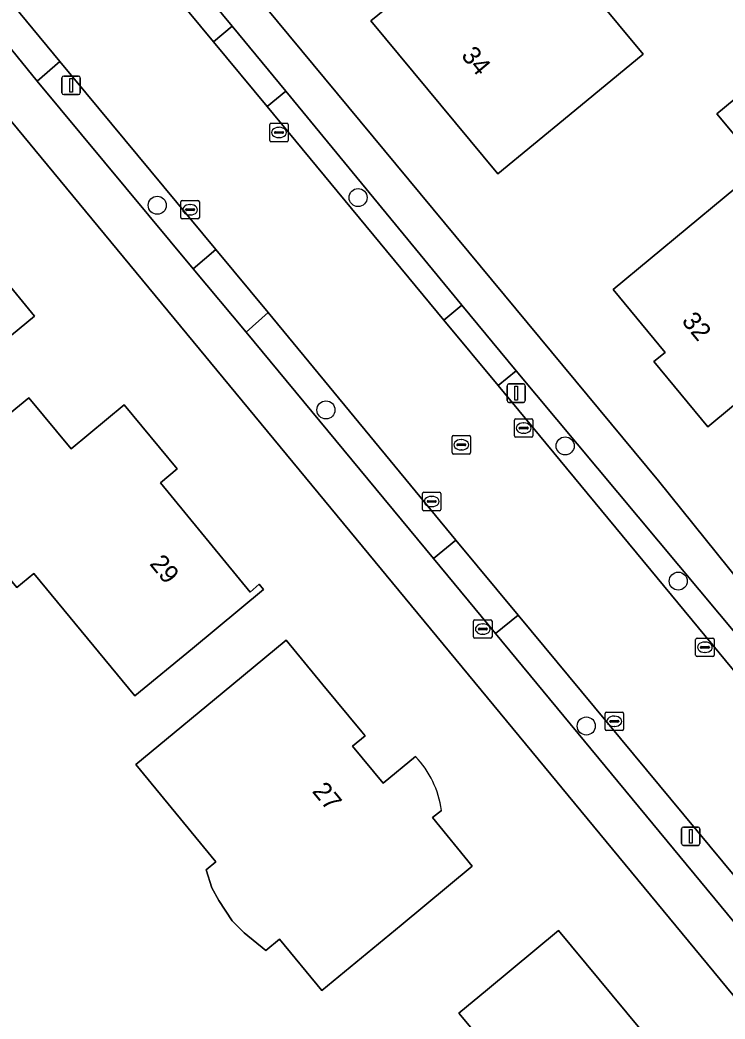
# Model space of a CAD drawing. Extents: x 157320 to 158835, y 386650 to 388491.
# Drawn here: x 158258.3 to 158296.5, y 387390.9 to 387445 of the extents above; entities that cross this region are included whole.
import ezdxf

# ---------------------------------------------------------------- set-up
doc = ezdxf.new("R2010")
doc.units = 0
for name, color, linetype in [('IMGEO_Berm_groen', 7, 'Continuous'), ('IMGEO_Boom', 7, 'Continuous'), ('IMGEO_Erf', 7, 'Continuous'), ('IMGEO_Groenvoorziening', 7, 'Continuous'), ('IMGEO_Kolk', 7, 'Continuous'), ('IMGEO_Lichtmast', 7, 'Continuous'), ('IMGEO_Pand', 7, 'Continuous'), ('IMGEO_Pand_nummerreeks', 7, 'Continuous'), ('IMGEO_Rijbaan_lokaal_gesloten', 7, 'Continuous'), ('IMGEO_Rioolput', 7, 'Continuous'), ('IMGEO_Voetpad_open', 7, 'Continuous')]:
    doc.layers.add(name, color=color, linetype=linetype)

msp = doc.modelspace()

# ---------------------------------------------------------------- linework, layer by layer
at = {"layer": 'IMGEO_Berm_groen'}
for points in [[(158260.473, 387442.752), (158259.239, 387441.686), (158267.695, 387431.513), (158268.909, 387432.564)], [(158271.748, 387429.153), (158270.558, 387428.081), (158280.706, 387415.819), (158281.92, 387416.821)], [(158285.302, 387412.755), (158284.067, 387411.76), (158299.994, 387392.491), (158301.222, 387393.553)]]:
    msp.add_lwpolyline(points, close=True, dxfattribs=at)
at = {"layer": 'IMGEO_Boom'}
for centre in [(158276.625, 387435.379), (158265.741, 387434.961), (158274.885, 387423.874), (158287.845, 387421.927), (158293.969, 387414.596), (158288.99, 387406.748)]:
    msp.add_circle(centre, 0.489, dxfattribs=at)
at = {"layer": 'IMGEO_Erf'}
for points in [[(158285.394, 387523.914), (158265.546, 387507.519), (158262.271, 387504.814), (158256.444, 387500), (158240.293, 387486.62), (158240, 387483.798), (158292.905, 387420.025), (158306.873, 387402.666), (158312.256, 387396.466), (158322.266, 387385.753)], [(158251.275, 387344.314), (158261.484, 387352.717), (158265.316, 387355.872), (158272.119, 387361.473), (158272.776, 387362.013), (158276.325, 387364.936), (158285.548, 387372.528), (158296.325, 387381.4), (158297.213, 387382.131), (158301.99, 387386.063), (158254.042, 387444.081)], [(158269.268, 387408.531), (158272.735, 387411.393), (158274.721, 387408.983), (158276.822, 387406.434), (158277.006, 387406.21), (158276.327, 387405.65), (158277.981, 387403.644), (158279.74, 387405.094)], [(158281.14, 387402.177), (158280.657, 387401.787), (158282.812, 387399.146), (158278.958, 387395.962), (158274.66, 387392.41), (158272.366, 387395.198), (158271.618, 387394.583), (158270.45, 387395.544), (158269.811, 387396.192), (158269.074, 387397.298), (158268.706, 387397.978), (158268.389, 387398.954), (158268.918, 387399.388), (158264.58, 387404.66), (158265.413, 387405.348), (158269.268, 387408.531)]]:
    msp.add_lwpolyline(points, dxfattribs=at)
for points in [[(158289.395, 387446.38), (158292.064, 387443.142), (158288.059, 387439.841), (158284.2, 387436.66), (158277.32, 387444.96), (158278.066, 387445.575), (158282.794, 387449.472), (158280.564, 387452.178), (158284.423, 387455.359), (158285.976, 387456.639), (158292.394, 387448.852)], [(158295.57, 387422.96), (158292.65, 387426.49), (158293.257, 387426.993), (158290.441, 387430.391), (158294.456, 387433.719), (158298.459, 387437.037), (158296.07, 387439.92), (158299.921, 387443.11), (158300.838, 387443.87), (158308.966, 387434.057), (158299.421, 387426.15)], [(158244.98, 387436.1), (158247.215, 387433.406), (158251.991, 387437.368), (158252.614, 387437.885), (158255.022, 387434.984), (158254.493, 387434.531), (158256.053, 387432.639), (158259.087, 387428.958), (158255.233, 387425.774), (158251.692, 387422.849), (158251.494, 387423.088), (158248.914, 387420.957), (158244.337, 387426.497), (158243.596, 387425.885), (158239.14, 387431.28), (158241.124, 387432.918)], [(158258.779, 387424.536), (158261.077, 387421.766), (158263.959, 387424.158), (158266.823, 387420.686), (158265.924, 387419.927), (158270.778, 387413.992), (158271.272, 387414.425), (158271.505, 387414.136), (158267.649, 387410.954), (158264.529, 387408.38), (158259.056, 387415.013), (158258.128, 387414.247), (158253.331, 387420.061), (158254.916, 387421.363)], [(158287.493, 387395.662), (158294.086, 387387.709), (158293.48, 387387.209), (158293.321, 387385.366), (158293.812, 387384.751), (158278.08, 387371.701), (158274.89, 387375.551), (158273.6, 387377.107), (158282.535, 387384.51), (158281.087, 387386.258), (158281.295, 387388.481), (158283.096, 387389.973), (158282.091, 387391.186), (158283.643, 387392.472)]]:
    msp.add_lwpolyline(points, close=True, dxfattribs=at)
msp.add_arc((158275.948, 387401.48), 5.238, 7.6497, 43.6272, dxfattribs=at)
at = {"layer": 'IMGEO_Groenvoorziening'}
for points in [[(158269.804, 387444.662), (158261.353, 387454.881), (158260.337, 387454.026), (158268.788, 387443.824)], [(158282.247, 387429.548), (158272.707, 387441.141), (158271.694, 387440.316), (158281.271, 387428.74)], [(158300.61, 387407.534), (158285.19, 387425.998), (158284.207, 387425.19), (158299.543, 387406.653)]]:
    msp.add_lwpolyline(points, close=True, dxfattribs=at)
at = {"layer": 'IMGEO_Kolk'}
for p, q in [((158271.842, 387438.48), (158271.842, 387439.332)), ((158271.917, 387439.406), (158272.769, 387439.406)), ((158272.843, 387439.332), (158272.843, 387438.48)), ((158272.101, 387438.9), (158272.101, 387438.912)), ((158272.539, 387438.863), (158272.141, 387438.863)), ((158272.144, 387438.949), (158272.542, 387438.949)), ((158272.33, 387439.186), (158272.355, 387439.186)), ((158272.585, 387438.912), (158272.585, 387438.9)), ((158272.769, 387438.406), (158271.917, 387438.406)), ((158272.353, 387438.626), (158272.328, 387438.626)), ((158267.024, 387434.294), (158267.024, 387435.146)), ((158267.099, 387435.22), (158267.951, 387435.22)), ((158267.512, 387435), (158267.537, 387435)), ((158268.025, 387435.146), (158268.025, 387434.294)), ((158267.283, 387434.714), (158267.283, 387434.726)), ((158267.721, 387434.677), (158267.323, 387434.677)), ((158267.326, 387434.763), (158267.724, 387434.763)), ((158267.535, 387434.44), (158267.51, 387434.44)), ((158267.767, 387434.726), (158267.767, 387434.714)), ((158267.951, 387434.22), (158267.099, 387434.22)), ((158285.093, 387422.464), (158285.093, 387423.316)), ((158285.168, 387423.39), (158286.02, 387423.39)), ((158285.581, 387423.17), (158285.606, 387423.17)), ((158286.094, 387423.316), (158286.094, 387422.464)), ((158285.352, 387422.884), (158285.352, 387422.896)), ((158285.79, 387422.847), (158285.392, 387422.847)), ((158285.395, 387422.933), (158285.793, 387422.933)), ((158285.604, 387422.61), (158285.579, 387422.61)), ((158285.836, 387422.896), (158285.836, 387422.884)), ((158286.02, 387422.39), (158285.168, 387422.39)), ((158280.115, 387418.486), (158280.115, 387419.338)), ((158280.19, 387419.412), (158281.042, 387419.412)), ((158281.116, 387419.338), (158281.116, 387418.486)), ((158280.374, 387418.906), (158280.374, 387418.918)), ((158280.812, 387418.869), (158280.414, 387418.869)), ((158280.417, 387418.955), (158280.815, 387418.955)), ((158280.603, 387419.192), (158280.628, 387419.192)), ((158280.858, 387418.918), (158280.858, 387418.906)), ((158281.042, 387418.412), (158280.19, 387418.412)), ((158280.626, 387418.632), (158280.601, 387418.632)), ((158294.916, 387410.589), (158294.916, 387411.441)), ((158294.991, 387411.515), (158295.843, 387411.515)), ((158295.404, 387411.295), (158295.429, 387411.295)), ((158295.917, 387411.441), (158295.917, 387410.589)), ((158295.175, 387411.009), (158295.175, 387411.021)), ((158295.613, 387410.972), (158295.215, 387410.972)), ((158295.218, 387411.058), (158295.616, 387411.058)), ((158295.427, 387410.735), (158295.402, 387410.735)), ((158295.659, 387411.021), (158295.659, 387411.009)), ((158295.843, 387410.515), (158294.991, 387410.515)), ((158290.008, 387406.576), (158290.008, 387407.428)), ((158290.083, 387407.502), (158290.935, 387407.502)), ((158291.009, 387407.428), (158291.009, 387406.576)), ((158290.267, 387406.996), (158290.267, 387407.008)), ((158290.705, 387406.959), (158290.307, 387406.959)), ((158290.31, 387407.045), (158290.708, 387407.045)), ((158290.496, 387407.282), (158290.521, 387407.282)), ((158290.751, 387407.008), (158290.751, 387406.996)), ((158290.935, 387406.502), (158290.083, 387406.502)), ((158290.519, 387406.722), (158290.494, 387406.722))]:
    msp.add_line(p, q, dxfattribs=at)
for points in [[(158271.842, 387438.48), (158271.842, 387439.332)], [(158271.917, 387439.406), (158272.769, 387439.406)], [(158272.843, 387439.332), (158272.843, 387438.48)], [(158272.769, 387438.406), (158271.917, 387438.406)], [(158267.024, 387434.294), (158267.024, 387435.146)], [(158267.099, 387435.22), (158267.951, 387435.22)], [(158268.025, 387435.146), (158268.025, 387434.294)], [(158267.951, 387434.22), (158267.099, 387434.22)], [(158285.093, 387422.464), (158285.093, 387423.316)], [(158285.168, 387423.39), (158286.02, 387423.39)], [(158286.094, 387423.316), (158286.094, 387422.464)], [(158286.02, 387422.39), (158285.168, 387422.39)], [(158280.115, 387418.486), (158280.115, 387419.338)], [(158280.19, 387419.412), (158281.042, 387419.412)], [(158281.116, 387419.338), (158281.116, 387418.486)], [(158281.042, 387418.412), (158280.19, 387418.412)], [(158294.916, 387410.589), (158294.916, 387411.441)], [(158294.991, 387411.515), (158295.843, 387411.515)], [(158295.917, 387411.441), (158295.917, 387410.589)], [(158295.843, 387410.515), (158294.991, 387410.515)], [(158290.008, 387406.576), (158290.008, 387407.428)], [(158290.083, 387407.502), (158290.935, 387407.502)], [(158291.009, 387407.428), (158291.009, 387406.576)], [(158290.935, 387406.502), (158290.083, 387406.502)]]:
    msp.add_lwpolyline(points, dxfattribs=at)
for centre, radius, start, end in [((158271.919, 387439.33), 0.0765, 91.552, 178.448), ((158271.919, 387439.33), 0.0765, 91.552, 178.448), ((158272.767, 387439.33), 0.0765, 1.552, 88.448), ((158272.767, 387439.33), 0.0765, 1.552, 88.448), ((158272.141, 387438.909), 0.0403, 85.8775, 175.7526), ((158272.138, 387438.899), 0.0366, 178.938, 274.7102), ((158272.542, 387438.906), 0.043, 264.8664, 352.4533), ((158272.546, 387438.911), 0.0386, 1.7309, 96.639), ((158271.919, 387438.482), 0.0765, 181.552, 268.448), ((158271.919, 387438.482), 0.0765, 181.552, 268.448), ((158272.767, 387438.482), 0.0765, 271.552, 358.448), ((158272.767, 387438.482), 0.0765, 271.552, 358.448), ((158267.101, 387435.144), 0.0765, 91.552, 178.448), ((158267.101, 387435.144), 0.0765, 91.552, 178.448), ((158267.949, 387435.144), 0.0765, 1.552, 88.448), ((158267.949, 387435.144), 0.0765, 1.552, 88.448), ((158267.323, 387434.723), 0.0403, 85.8775, 175.7526), ((158267.32, 387434.713), 0.0366, 178.938, 274.7102), ((158267.724, 387434.72), 0.043, 264.8664, 352.4533), ((158267.728, 387434.725), 0.0386, 1.7309, 96.639), ((158267.101, 387434.296), 0.0765, 181.552, 268.448), ((158267.101, 387434.296), 0.0765, 181.552, 268.448), ((158267.949, 387434.296), 0.0765, 271.552, 358.448), ((158267.949, 387434.296), 0.0765, 271.552, 358.448), ((158285.17, 387423.314), 0.0765, 91.552, 178.448), ((158285.17, 387423.314), 0.0765, 91.552, 178.448), ((158286.018, 387423.314), 0.0765, 1.552, 88.448), ((158286.018, 387423.314), 0.0765, 1.552, 88.448), ((158285.392, 387422.893), 0.0403, 85.8775, 175.7526), ((158285.389, 387422.883), 0.0366, 178.938, 274.7102), ((158285.793, 387422.89), 0.043, 264.8664, 352.4533), ((158285.797, 387422.895), 0.0386, 1.7309, 96.639), ((158285.17, 387422.466), 0.0765, 181.552, 268.448), ((158285.17, 387422.466), 0.0765, 181.552, 268.448), ((158286.018, 387422.466), 0.0765, 271.552, 358.448), ((158286.018, 387422.466), 0.0765, 271.552, 358.448), ((158280.192, 387419.336), 0.0765, 91.552, 178.448), ((158280.192, 387419.336), 0.0765, 91.552, 178.448), ((158281.04, 387419.336), 0.0765, 1.552, 88.448), ((158281.04, 387419.336), 0.0765, 1.552, 88.448), ((158280.414, 387418.915), 0.0403, 85.8775, 175.7526), ((158280.411, 387418.905), 0.0366, 178.938, 274.7102), ((158280.815, 387418.912), 0.043, 264.8664, 352.4533), ((158280.819, 387418.917), 0.0386, 1.7309, 96.639), ((158280.192, 387418.488), 0.0765, 181.552, 268.448), ((158280.192, 387418.488), 0.0765, 181.552, 268.448), ((158281.04, 387418.488), 0.0765, 271.552, 358.448), ((158281.04, 387418.488), 0.0765, 271.552, 358.448), ((158294.993, 387411.439), 0.0765, 91.552, 178.448), ((158294.993, 387411.439), 0.0765, 91.552, 178.448), ((158295.841, 387411.439), 0.0765, 1.552, 88.448), ((158295.841, 387411.439), 0.0765, 1.552, 88.448), ((158295.215, 387411.018), 0.0403, 85.8775, 175.7526), ((158295.212, 387411.008), 0.0366, 178.938, 274.7102), ((158295.616, 387411.015), 0.043, 264.8664, 352.4533), ((158295.62, 387411.02), 0.0386, 1.7309, 96.639), ((158294.993, 387410.591), 0.0765, 181.552, 268.448), ((158294.993, 387410.591), 0.0765, 181.552, 268.448), ((158295.841, 387410.591), 0.0765, 271.552, 358.448), ((158295.841, 387410.591), 0.0765, 271.552, 358.448), ((158290.085, 387407.426), 0.0765, 91.552, 178.448), ((158290.085, 387407.426), 0.0765, 91.552, 178.448), ((158290.933, 387407.426), 0.0765, 1.552, 88.448), ((158290.933, 387407.426), 0.0765, 1.552, 88.448), ((158290.307, 387407.005), 0.0403, 85.8775, 175.7526), ((158290.304, 387406.995), 0.0366, 178.938, 274.7102), ((158290.708, 387407.002), 0.043, 264.8664, 352.4533), ((158290.712, 387407.007), 0.0386, 1.7309, 96.639), ((158290.085, 387406.578), 0.0765, 181.552, 268.448), ((158290.085, 387406.578), 0.0765, 181.552, 268.448), ((158290.933, 387406.578), 0.0765, 271.552, 358.448), ((158290.933, 387406.578), 0.0765, 271.552, 358.448)]:
    msp.add_arc(centre, radius, start, end, dxfattribs=at)
for centre, major_axis, ratio, start_param, end_param in [((158272.329, 387438.906), (-0.387, 0.002), 0.722429, 4.712389, 7.853982), ((158272.354, 387438.906), (-0.39, 0.002), 0.717154, 1.570796, 4.712389), ((158267.511, 387434.72), (-0.387, 0.002), 0.722429, 4.712389, 7.853982), ((158267.536, 387434.72), (-0.39, 0.002), 0.717154, 1.570796, 4.712389), ((158285.58, 387422.89), (-0.387, 0.002), 0.722429, 4.712389, 7.853982), ((158285.605, 387422.89), (-0.39, 0.002), 0.717154, 1.570796, 4.712389), ((158280.602, 387418.912), (-0.387, 0.002), 0.722429, 4.712389, 7.853982), ((158280.627, 387418.912), (-0.39, 0.002), 0.717154, 1.570796, 4.712389), ((158295.403, 387411.015), (-0.387, 0.002), 0.722429, 4.712389, 7.853982), ((158295.428, 387411.015), (-0.39, 0.002), 0.717154, 1.570796, 4.712389), ((158290.495, 387407.002), (-0.387, 0.002), 0.722429, 4.712389, 7.853982), ((158290.52, 387407.002), (-0.39, 0.002), 0.717154, 1.570796, 4.712389)]:
    msp.add_ellipse(centre, major_axis=major_axis, ratio=ratio, start_param=start_param, end_param=end_param, dxfattribs=at)
at = {"layer": 'IMGEO_Lichtmast'}
for p, q in [((158260.581, 387441.062), (158260.581, 387441.862)), ((158260.581, 387441.862), (158260.581, 387441.062)), ((158260.681, 387441.962), (158261.471, 387441.962)), ((158261.471, 387441.962), (158260.681, 387441.962)), ((158261.571, 387441.862), (158261.571, 387441.062)), ((158261.571, 387441.062), (158261.571, 387441.862)), ((158261.471, 387440.962), (158260.681, 387440.962)), ((158260.681, 387440.962), (158261.471, 387440.962)), ((158284.797, 387425.285), (158285.587, 387425.285)), ((158285.587, 387425.285), (158284.797, 387425.285)), ((158284.697, 387424.385), (158284.697, 387425.185)), ((158284.697, 387425.185), (158284.697, 387424.385)), ((158285.687, 387425.185), (158285.687, 387424.385)), ((158285.687, 387424.385), (158285.687, 387425.185)), ((158285.587, 387424.285), (158284.797, 387424.285)), ((158284.797, 387424.285), (158285.587, 387424.285)), ((158294.153, 387400.374), (158294.153, 387401.174)), ((158294.153, 387401.174), (158294.153, 387400.374)), ((158294.253, 387401.274), (158295.043, 387401.274)), ((158295.043, 387401.274), (158294.253, 387401.274)), ((158295.143, 387401.174), (158295.143, 387400.374)), ((158295.143, 387400.374), (158295.143, 387401.174)), ((158295.043, 387400.274), (158294.253, 387400.274)), ((158294.253, 387400.274), (158295.043, 387400.274))]:
    msp.add_line(p, q, dxfattribs=at)
for points in [[(158261.001, 387441.837), (158261.151, 387441.837), (158261.151, 387441.087), (158261.001, 387441.087), (158261.001, 387441.837)], [(158285.117, 387425.16), (158285.267, 387425.16), (158285.267, 387424.41), (158285.117, 387424.41), (158285.117, 387425.16)], [(158294.573, 387401.149), (158294.723, 387401.149), (158294.723, 387400.399), (158294.573, 387400.399), (158294.573, 387401.149)]]:
    msp.add_lwpolyline(points, dxfattribs=at)
for centre, start, end in [((158260.681, 387441.862), 90, 180), ((158260.681, 387441.862), 90, 180), ((158261.471, 387441.862), 0, 90), ((158261.471, 387441.862), 360, 90), ((158260.681, 387441.062), 180, 270), ((158260.681, 387441.062), 180, 270), ((158261.471, 387441.062), 270, 0), ((158261.471, 387441.062), 270, 0), ((158284.797, 387425.185), 90, 180), ((158284.797, 387425.185), 90, 180), ((158285.587, 387425.185), 0, 90), ((158285.587, 387425.185), 360, 90), ((158284.797, 387424.385), 180, 270), ((158284.797, 387424.385), 180, 270), ((158285.587, 387424.385), 270, 0), ((158285.587, 387424.385), 270, 0), ((158294.253, 387401.174), 90, 180), ((158294.253, 387401.174), 90, 180), ((158295.043, 387401.174), 0, 90), ((158295.043, 387401.174), 360, 90), ((158294.253, 387400.374), 180, 270), ((158294.253, 387400.374), 180, 270), ((158295.043, 387400.374), 270, 0), ((158295.043, 387400.374), 270, 0)]:
    msp.add_arc(centre, 0.1, start, end, dxfattribs=at)
at = {"layer": 'IMGEO_Pand'}
for points in [[(158282.794, 387449.472), (158278.066, 387445.575), (158277.32, 387444.96), (158284.2, 387436.66), (158288.059, 387439.841), (158292.064, 387443.142), (158289.395, 387446.38), (158292.394, 387448.852), (158285.976, 387456.639), (158284.423, 387455.359), (158280.564, 387452.178)], [(158296.07, 387439.92), (158298.459, 387437.037), (158294.456, 387433.719), (158290.441, 387430.391), (158293.257, 387426.993), (158292.65, 387426.49), (158295.57, 387422.96), (158299.421, 387426.15), (158308.966, 387434.057), (158300.838, 387443.87), (158299.921, 387443.11)], [(158256.053, 387432.639), (158254.493, 387434.531), (158255.022, 387434.984), (158252.614, 387437.885), (158251.991, 387437.368), (158247.215, 387433.406), (158244.98, 387436.1), (158241.124, 387432.918), (158239.14, 387431.28), (158243.596, 387425.885), (158244.337, 387426.497), (158248.914, 387420.957), (158251.494, 387423.088), (158251.692, 387422.849), (158255.233, 387425.774), (158259.087, 387428.958)], [(158266.823, 387420.686), (158263.959, 387424.158), (158261.077, 387421.766), (158258.779, 387424.536), (158254.916, 387421.363), (158253.331, 387420.061), (158258.128, 387414.247), (158259.056, 387415.013), (158264.529, 387408.38), (158267.649, 387410.954), (158271.505, 387414.136), (158271.272, 387414.425), (158270.778, 387413.992), (158265.924, 387419.927)], [(158293.812, 387384.751), (158293.321, 387385.366), (158293.48, 387387.209), (158294.086, 387387.709), (158287.493, 387395.662), (158283.643, 387392.472), (158282.091, 387391.186), (158283.096, 387389.973), (158281.295, 387388.481), (158281.087, 387386.258), (158282.535, 387384.51), (158273.6, 387377.107), (158274.89, 387375.551), (158278.08, 387371.701)]]:
    msp.add_lwpolyline(points, close=True, dxfattribs=at)
for points in [[(158276.327, 387405.65), (158277.006, 387406.21), (158276.822, 387406.434), (158274.721, 387408.983), (158272.735, 387411.393), (158269.268, 387408.531), (158265.413, 387405.348), (158264.58, 387404.66), (158268.918, 387399.388), (158268.389, 387398.954), (158268.706, 387397.978), (158269.074, 387397.298), (158269.811, 387396.192), (158270.45, 387395.544), (158271.618, 387394.583), (158272.366, 387395.198), (158274.66, 387392.41), (158278.958, 387395.962), (158282.812, 387399.146), (158280.657, 387401.787), (158281.14, 387402.177)], [(158279.74, 387405.094), (158277.981, 387403.644), (158276.327, 387405.65)]]:
    msp.add_lwpolyline(points, dxfattribs=at)
msp.add_arc((158275.948, 387401.48), 5.238, 7.6497, 43.6272, dxfattribs=at)
at = {"layer": 'IMGEO_Rijbaan_lokaal_gesloten'}
for points in [[(158271.694, 387440.316), (158268.788, 387443.824), (158260.337, 387454.026), (158257.215, 387457.799), (158250.067, 387466.435), (158243.167, 387474.772), (158239.033, 387479.833), (158228.227, 387492.919), (158228.171, 387493.063)], [(158257.18, 387446.728), (158260.473, 387442.752), (158268.909, 387432.564), (158271.748, 387429.153), (158281.92, 387416.821), (158285.302, 387412.755), (158301.222, 387393.553), (158301.78, 387392.888), (158303.454, 387390.847), (158312.932, 387379.629), (158313.299, 387378.922), (158318.604, 387383.657), (158315.535, 387387.356), (158308.266, 387396.127), (158304.886, 387400.206), (158302.393, 387403.214), (158299.543, 387406.653), (158284.207, 387425.19), (158281.271, 387428.74), (158271.694, 387440.316)]]:
    msp.add_lwpolyline(points, dxfattribs=at)
at = {"layer": 'IMGEO_Rioolput'}
for p, q in [((158281.718, 387421.559), (158281.718, 387422.411)), ((158281.793, 387422.485), (158282.645, 387422.485)), ((158281.977, 387421.979), (158281.977, 387421.991)), ((158282.02, 387422.028), (158282.418, 387422.028)), ((158282.206, 387422.265), (158282.231, 387422.265)), ((158282.461, 387421.991), (158282.461, 387421.979)), ((158282.719, 387422.411), (158282.719, 387421.559)), ((158282.645, 387421.485), (158281.793, 387421.485)), ((158282.415, 387421.942), (158282.017, 387421.942)), ((158282.229, 387421.705), (158282.204, 387421.705)), ((158282.882, 387411.574), (158282.882, 387412.426)), ((158282.957, 387412.5), (158283.809, 387412.5)), ((158283.37, 387412.28), (158283.395, 387412.28)), ((158283.883, 387412.426), (158283.883, 387411.574)), ((158283.141, 387411.994), (158283.141, 387412.006)), ((158283.579, 387411.957), (158283.181, 387411.957)), ((158283.184, 387412.043), (158283.582, 387412.043)), ((158283.393, 387411.72), (158283.368, 387411.72)), ((158283.625, 387412.006), (158283.625, 387411.994)), ((158283.809, 387411.5), (158282.957, 387411.5))]:
    msp.add_line(p, q, dxfattribs=at)
for points in [[(158281.718, 387421.559), (158281.718, 387422.411)], [(158281.793, 387422.485), (158282.645, 387422.485)], [(158282.719, 387422.411), (158282.719, 387421.559)], [(158282.645, 387421.485), (158281.793, 387421.485)], [(158282.882, 387411.574), (158282.882, 387412.426)], [(158282.957, 387412.5), (158283.809, 387412.5)], [(158283.883, 387412.426), (158283.883, 387411.574)], [(158283.809, 387411.5), (158282.957, 387411.5)]]:
    msp.add_lwpolyline(points, dxfattribs=at)
for centre, radius, start, end in [((158281.795, 387422.409), 0.0765, 91.552, 178.448), ((158281.795, 387422.409), 0.0765, 91.552, 178.448), ((158282.017, 387421.988), 0.0403, 85.8775, 175.7526), ((158282.014, 387421.978), 0.0366, 178.938, 274.7102), ((158282.418, 387421.985), 0.043, 264.8664, 352.4533), ((158282.422, 387421.99), 0.0386, 1.7309, 96.639), ((158282.643, 387422.409), 0.0765, 1.552, 88.448), ((158282.643, 387422.409), 0.0765, 1.552, 88.448), ((158281.795, 387421.561), 0.0765, 181.552, 268.448), ((158281.795, 387421.561), 0.0765, 181.552, 268.448), ((158282.643, 387421.561), 0.0765, 271.552, 358.448), ((158282.643, 387421.561), 0.0765, 271.552, 358.448), ((158282.959, 387412.424), 0.0765, 91.552, 178.448), ((158282.959, 387412.424), 0.0765, 91.552, 178.448), ((158283.807, 387412.424), 0.0765, 1.552, 88.448), ((158283.807, 387412.424), 0.0765, 1.552, 88.448), ((158283.181, 387412.003), 0.0403, 85.8775, 175.7526), ((158283.178, 387411.993), 0.0366, 178.938, 274.7102), ((158283.582, 387412), 0.043, 264.8664, 352.4533), ((158283.586, 387412.005), 0.0386, 1.7309, 96.639), ((158282.959, 387411.576), 0.0765, 181.552, 268.448), ((158282.959, 387411.576), 0.0765, 181.552, 268.448), ((158283.807, 387411.576), 0.0765, 271.552, 358.448), ((158283.807, 387411.576), 0.0765, 271.552, 358.448)]:
    msp.add_arc(centre, radius, start, end, dxfattribs=at)
for centre, major_axis, ratio, start_param, end_param in [((158282.205, 387421.985), (-0.387, 0.002), 0.722429, 4.712389, 7.853982), ((158282.23, 387421.985), (-0.39, 0.002), 0.717154, 1.570796, 4.712389), ((158283.369, 387412), (-0.387, 0.002), 0.722429, 4.712389, 7.853982), ((158283.394, 387412), (-0.39, 0.002), 0.717154, 1.570796, 4.712389)]:
    msp.add_ellipse(centre, major_axis=major_axis, ratio=ratio, start_param=start_param, end_param=end_param, dxfattribs=at)
at = {"layer": 'IMGEO_Voetpad_open'}
for points in [[(158304.386, 387387.181), (158300.548, 387391.831), (158299.994, 387392.491), (158284.067, 387411.76), (158280.706, 387415.819), (158270.558, 387428.081), (158267.695, 387431.513), (158259.239, 387441.686), (158255.966, 387445.704), (158247.697, 387455.831), (158243.573, 387460.882), (158243.257, 387461.269), (158241.215, 387463.588), (158237.868, 387467.618), (158236.774, 387468.944), (158223.611, 387484.862), (158220.416, 387488.754), (158217.309, 387492.538), (158215.838, 387494.34), (158214.494, 387496.049), (158213.006, 387498.04), (158211.576, 387500), (158210.366, 387501.746)], [(158208.196, 387500.37), (158208.45, 387500), (158209.636, 387498.301), (158210.869, 387496.598), (158212.128, 387494.92), (158213.509, 387493.144), (158214.605, 387491.78), (158221.637, 387483.225), (158225.277, 387478.793), (158225.347, 387478.804), (158231.056, 387471.796), (158241.216, 387459.524), (158254.042, 387444.081), (158301.99, 387386.063), (158303.253, 387384.534)], [(158322.266, 387385.753), (158312.256, 387396.466), (158306.873, 387402.666), (158292.905, 387420.025), (158240, 387483.798)], [(158237.816, 387483.301), (158244.199, 387475.605), (158251.086, 387467.301), (158258.257, 387458.655), (158261.353, 387454.881), (158269.804, 387444.662), (158272.707, 387441.141), (158282.247, 387429.548), (158285.19, 387425.998), (158300.61, 387407.534), (158303.476, 387404.128), (158306.045, 387401.158), (158309.442, 387397.129), (158317.023, 387388.693), (158319.664, 387385.756), (158320.289, 387385.058)]]:
    msp.add_lwpolyline(points, dxfattribs=at)
for points in [[(158260.473, 387442.752), (158257.18, 387446.728), (158255.966, 387445.704), (158259.239, 387441.686)], [(158272.707, 387441.141), (158269.804, 387444.662), (158268.788, 387443.824), (158271.694, 387440.316)], [(158270.558, 387428.081), (158271.748, 387429.153), (158268.909, 387432.564), (158267.695, 387431.513)], [(158284.207, 387425.19), (158285.19, 387425.998), (158282.247, 387429.548), (158281.271, 387428.74)], [(158281.92, 387416.821), (158280.706, 387415.819), (158284.067, 387411.76), (158285.302, 387412.755)]]:
    msp.add_lwpolyline(points, close=True, dxfattribs=at)

# ---------------------------------------------------------------- texts
at = {"layer": 'IMGEO_Pand_nummerreeks'}
for s, rotation, p in [('34', 309.6559, (158282.173, 387443.055)), ('32', 309.5974, (158294.117, 387428.671)), ('29', 309.2784, (158265.289, 387415.523)), ('27', 309.5052, (158274.097, 387403.198))]:
    msp.add_text(s, height=1, rotation=rotation, dxfattribs=at).set_placement(p)

doc.saveas('drawing.dxf')
